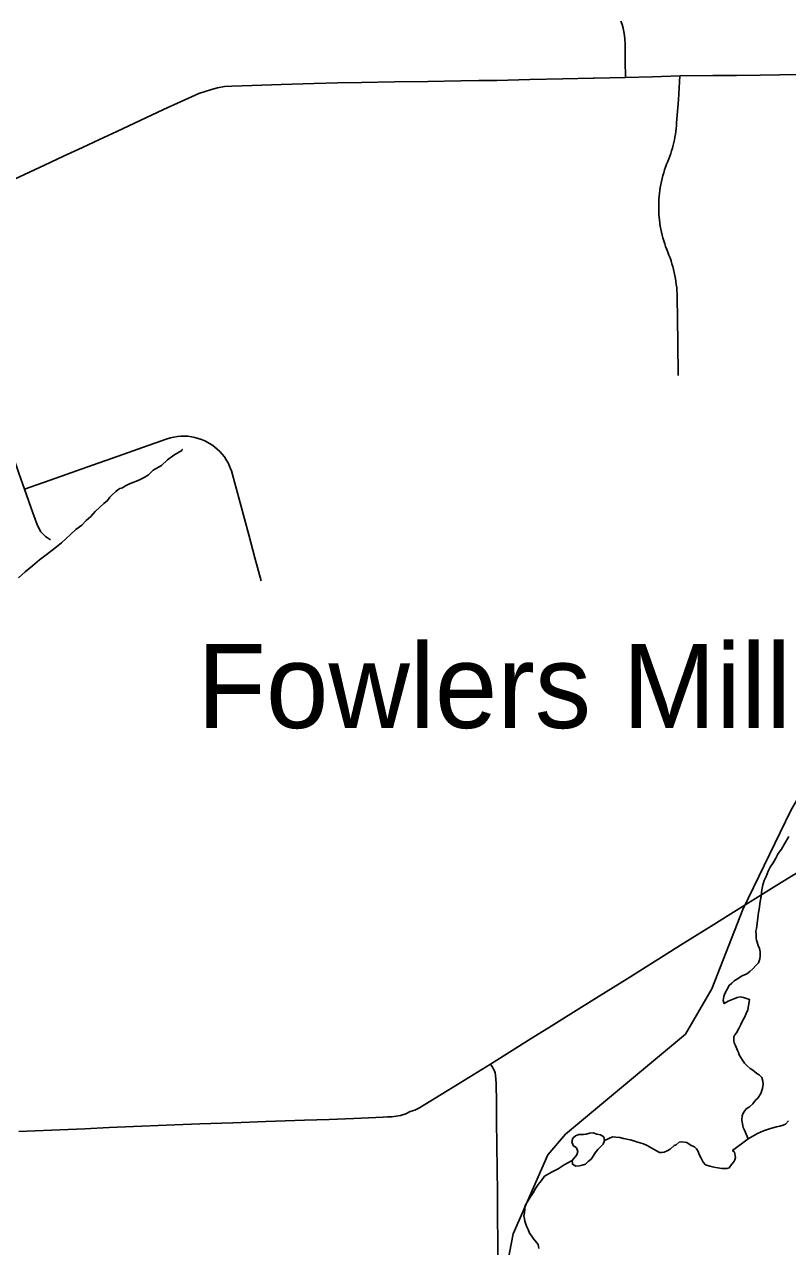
# Model space of a CAD drawing. Extents: x 103424 to 290657, y 38711 to 110967.
# Drawn here: x 125931 to 129737, y 78769 to 84863 of the extents above; entities that cross this region are included whole.
import ezdxf

# ---------------------------------------------------------------- set-up
doc = ezdxf.new("R2010")
doc.units = 0
for name, color, linetype in [('GM_X_County_Road', 7, 'Continuous'), ('GM_X_Major_River', 7, 'Continuous'), ('GM_X_Minor_River', 7, 'Continuous'), ('GM_X_Rail_Line', 7, 'Continuous'), ('GM_X_Township_Road', 7, 'Continuous'), ('GM_X_Unincorporated_Text', 7, 'Continuous'), ('GM_X_US_Route', 7, 'Continuous'), ('SC_Scratch1', 7, 'Continuous')]:
    doc.layers.add(name, color=color, linetype=linetype)

msp = doc.modelspace()

# ---------------------------------------------------------------- linework, layer by layer
at = {"layer": 'GM_X_County_Road'}
msp.add_lwpolyline([(128254.9, 79677.9), (128265, 79663), (128270.3, 79654.5), (128275.4, 79645.5), (128278.1, 79635.6), (128280, 79623.2), (128283.6, 79582.3), (128284.7, 79488.1), (128285.7, 79393.9), (128287.1, 79274.7), (128288.5, 79155.5), (128289.8, 79038.7), (128291.2, 78921.8), (128292.5, 78785.5), (128291.8, 78710.8)], dxfattribs=at)
at = {"layer": 'GM_X_Major_River'}
for points in [[(129743.8, 80813.9), (129722, 80777.3), (129706.2, 80750.9), (129690.3, 80728.5), (129678.4, 80706.2), (129664.6, 80681.8), (129650.7, 80661.5), (129640.8, 80641.2), (129631, 80614.8), (129621.1, 80594.5), (129613.3, 80572.2), (129609.6, 80547.9), (129605.9, 80515.6), (129602.1, 80497.4), (129598.2, 80479.1), (129596.4, 80460.9), (129594.6, 80442.7), (129590.8, 80424.5), (129589, 80406.3), (129581.5, 80355.8), (129579.6, 80341.6), (129579.8, 80323.4), (129580, 80307.3), (129582.2, 80297.2), (129586.3, 80287.1), (129590.5, 80271), (129596.8, 80254.9), (129601, 80238.8)], [(129601, 80238.8), (129601.3, 80218.6), (129599.4, 80204.4), (129591.6, 80184.2), (129579.6, 80169.9), (129565.6, 80155.6), (129549.6, 80141.3), (129533.6, 80129), (129511.5, 80118.7), (129487.5, 80104.3), (129471.4, 80094.1), (129459.4, 80081.8), (129445.4, 80071.6), (129433.6, 80049.3), (129423.7, 80031), (129419.8, 80016.8), (129417.9, 80006.7), (129416, 79996.6), (129420.2, 79980.5), (129440.3, 79992.8), (129466.4, 80003.1), (129486.5, 80011.4), (129500.6, 80013.6), (129516.8, 80011.7), (129533, 80005.8), (129547.2, 80001.9), (129539.7, 79949.3), (129529.9, 79931), (129522, 79910.8), (129512.1, 79894.5), (129504.2, 79876.2), (129494.4, 79855.9), (129482.5, 79835.6), (129474.5, 79825.5), (129468.6, 79815.3), (129468.8, 79795.1), (129471, 79785), (129475.1, 79775), (129481.3, 79762.9), (129487.6, 79746.8), (129491.7, 79736.8), (129495.9, 79724.7), (129504.1, 79712.6), (129512.4, 79698.6), (129522.6, 79684.5), (129534.9, 79670.5), (129551.2, 79656.5), (129563.4, 79648.6), (129573.6, 79640.6), (129583.8, 79632.6), (129596, 79624.7), (129608.3, 79612.7), (129614.5, 79594.5), (129614.7, 79578.4), (129612.9, 79558.2), (129603.2, 79531.8), (129589.3, 79509.5), (129577.3, 79499.2), (129563.3, 79480.9), (129547.4, 79466.6), (129531.3, 79456.4), (129515.4, 79434), (129511.5, 79421.8), (129509.7, 79401.6), (129509.9, 79389.5), (129514.1, 79373.4), (129516.2, 79363.3), (129522.5, 79349.2), (129541.1, 79306.4)], [(128824.8, 79298.2), (128820.6, 79316.3), (128804.5, 79326.3), (128786.3, 79330.2), (128768.1, 79336.1), (128750.1, 79334), (128732, 79329.8), (128719.8, 79328.5)], [(128719.8, 79328.5), (128695.7, 79327.5), (128679.7, 79321.4), (128665.7, 79309.2), (128661.8, 79291), (128667.9, 79272.9), (128684.1, 79260.9), (128690.3, 79242.8), (128686.4, 79226.7), (128662.7, 79198.6)], [(128680.7, 79170.2), (128698.8, 79172.3), (128712.9, 79174.4), (128729, 79180.6), (128743, 79192.8), (128757, 79205), (128766.9, 79219.2), (128776.9, 79237.4), (128790.8, 79253.6), (128804.9, 79265.8), (128816.8, 79280), (128824.8, 79298.2)], [(129541.1, 79306.4), (129463, 79247.6), (129473.2, 79239.6), (129477.6, 79213.4), (129473.7, 79201.3), (129469.8, 79191.1), (129457.8, 79178.9), (129445.9, 79162.6), (129433.8, 79158.4), (129423.7, 79158.3), (129409.5, 79158.2), (129389.3, 79162), (129369.1, 79165.9), (129348.8, 79169.7), (129328.5, 79177.6), (129316.3, 79189.6), (129305.9, 79209.7), (129297.7, 79225.8), (129289.4, 79245.9), (129283.2, 79255.9), (129273, 79265.9), (129256.7, 79273.8), (129234.3, 79287.8), (129210.1, 79291.6), (129196, 79289.4), (129182, 79277.1), (129171.9, 79273), (129151.9, 79254.6), (129135.9, 79246.4), (129121.8, 79240.2), (129109.7, 79238), (129097.6, 79237.9), (129083.4, 79245.9), (129061, 79259.8), (129036.6, 79273.7), (129018.3, 79281.6), (128996, 79287.4), (128983.9, 79291.3), (128969.6, 79297.2), (128951.4, 79301.1), (128935.2, 79305), (128919, 79308.9), (128900.8, 79312.7), (128880.6, 79314.5), (128864.4, 79316.4), (128824.8, 79298.2)], [(128662.7, 79198.6), (128623.7, 79176.6), (128593.6, 79156.2), (128563.5, 79141.7), (128539.4, 79129.3), (128525.3, 79121.1), (128509.4, 79098.8), (128493.5, 79078.4), (128479.6, 79058.1), (128467.7, 79037.7), (128453.8, 79015.4), (128438, 78991), (128430.1, 78976.8), (128426.1, 78966.6), (128426.3, 78954.5), (128424.4, 78938.3), (128422.6, 78922.1), (128424.8, 78908), (128427, 78895.9), (128431.2, 78881.8), (128437.4, 78867.8), (128443.6, 78853.7), (128449.9, 78835.6), (128462.2, 78821.5), (128470.4, 78807.5), (128480.6, 78795.5), (128492.9, 78779.4), (128497.2, 78759.3)], [(128662.7, 79198.6), (128664.5, 79180.1), (128680.7, 79170.2)]]:
    msp.add_lwpolyline(points, dxfattribs=at)
at = {"layer": 'GM_X_Minor_River'}
for points in [[(125901.5, 82102.8), (125935.5, 82133.4), (125971.4, 82164.1), (126005.5, 82192.7), (126039.5, 82217.3), (126067.5, 82239.8), (126091.6, 82258.2), (126115.5, 82278.7), (126139.6, 82299.1), (126161.5, 82319.5), (126187.5, 82344), (126217.5, 82366.5), (126239.5, 82389), (126261.5, 82409.4), (126283.4, 82433.9), (126307.4, 82456.3), (126327.4, 82474.7), (126345.4, 82489), (126357.3, 82505.3), (126369.3, 82517.5), (126387.3, 82533.9), (126397.3, 82542), (126407.3, 82548.2), (126419.4, 82552.4), (126435.4, 82562.6), (126451.5, 82570.9), (126471.6, 82579.1), (126489.7, 82585.4), (126507.8, 82593.6), (126527.8, 82603.9), (126549.9, 82616.3), (126573.9, 82640.8), (126614, 82663.4), (126644, 82692), (126676, 82714.5), (126716.1, 82739.1), (126718.1, 82743.2), (126720.1, 82743.2)], [(129541.1, 79306.4), (129587.3, 79333.7), (129617.4, 79346.1), (129651.6, 79358.6), (129681.8, 79367), (129698, 79369.1), (129716, 79375.4), (129726.1, 79379.5), (129742.1, 79395.8)]]:
    msp.add_lwpolyline(points, dxfattribs=at)
at = {"layer": 'GM_X_Rail_Line'}
msp.add_lwpolyline([(128241.2, 78169.9), (128368.1, 78832.6), (128541.9, 79227.4), (128629.7, 79329.6), (129227.8, 79828.9), (129359.3, 80054.5), (129514.4, 80449.3), (129754, 80942.7), (130073.4, 81497.3), (130392.9, 81915.6), (130942.6, 82503), (131154, 82822.6), (131191.6, 83057.6), (131257.4, 83377.2), (131356, 83574.6), (131525.1, 83795.5), (131789.7, 83960.5), (132065.7, 84110.9), (132341.7, 84198.6), (132735.6, 84277.4), (133125.5, 84406.9), (133562.5, 84584.8), (133875.3, 84761), (134206.1, 85023.5)], dxfattribs=at)
at = {"layer": 'GM_X_Township_Road'}
for points in [[(128928.3, 84597.3), (128927.8, 84681.9), (128927.4, 84766.4), (128926.2, 84789.6), (128924.1, 84807.9), (128921.1, 84826.1), (128917.1, 84844.1), (128912.1, 84861.8), (128906.3, 84879.3)], [(128767.5, 84593.9), (128772.7, 84594), (128928.3, 84597.3), (129064.1, 84601.5), (129199.8, 84605.7), (129364.9, 84607.4), (129482.4, 84608.7), (129599.9, 84610), (129698.2, 84611.2), (129796.4, 84612.4), (129919.2, 84616.6), (130041.9, 84620.8), (130207, 84623.6), (130345.1, 84626), (130483.2, 84628.3), (130609.7, 84634.3), (130736.3, 84640.3)], [(125881.3, 84091.9), (126031.1, 84161.3), (126125.6, 84205), (126220.2, 84248.9), (126305.7, 84288.9), (126391.3, 84328.9), (126507.6, 84383.4), (126624, 84437.9), (126712.6, 84477.7), (126801.1, 84517.5), (126864.8, 84537.9), (126893.6, 84545.8), (126928.2, 84552.4), (126965.2, 84554.5), (127066.3, 84558.2), (127211.9, 84563.5), (127376.9, 84567.7), (127494.6, 84570.6), (127612.3, 84573.6), (127777.3, 84576), (127942.3, 84578.5), (128107.4, 84581), (128197.2, 84582.4), (128287, 84583.7), (128452.1, 84587.2), (128617.1, 84590.7), (128767.5, 84593.9)], [(129192.2, 83112.1), (129189.8, 83277.1), (129188.2, 83390.9), (129186.6, 83504.7), (129186.1, 83520), (129185.3, 83535.2), (129184.1, 83550.4), (129182.3, 83565.6), (129180.6, 83580.6), (129178.1, 83595.7), (129175.3, 83610.7), (129172.3, 83625.6), (129168.8, 83640.4), (129165, 83655.2), (129160.7, 83669.8), (129155.9, 83684.3), (129150.9, 83698.7), (129145.6, 83713), (129139.9, 83727.1), (129134.3, 83741), (129129.1, 83755), (129124.3, 83769.1), (129119.8, 83783.4), (129115.5, 83797.9), (129111.7, 83812.3), (129108.2, 83827), (129105.2, 83841.6), (129102.4, 83856.3), (129100.1, 83871.1), (129098.2, 83886), (129096.6, 83900.9), (129095.7, 83915.8), (129094.9, 83930.8), (129094.4, 83945.8), (129095.4, 83990.6), (129096.7, 84005.6), (129098.2, 84020.5), (129100.2, 84035.4), (129102.5, 84050.2), (129105, 84064.9), (129108.1, 84079.5), (129111.6, 84094.2), (129115.4, 84108.6), (129119.4, 84123), (129123.9, 84137.3), (129129, 84151.5), (129134, 84165.5), (129139.8, 84179.4), (129145.1, 84192.5), (129150.2, 84205.8), (129154.7, 84219.1), (129159, 84232.6), (129163, 84246.2), (129166.6, 84259.8), (129170.1, 84273.6), (129172.9, 84287.4), (129175.6, 84301.3), (129177.9, 84315.2), (129179.7, 84329.2), (129181.5, 84343.3), (129182.7, 84357.4), (129183.5, 84371.5), (129192.6, 84486.1), (129199.8, 84605.7)], [(126061, 82292.9), (126036.1, 82309.2), (126012.2, 82332.4), (125996, 82364.2), (125973.1, 82427.2), (125931.8, 82545.3), (125904, 82624.7), (125876.3, 82704), (125848.4, 82784.5), (125820.6, 82864.9), (125803.6, 82921.3), (125797.7, 82964.2), (125794.9, 82985.7), (125794.5, 83036.9), (125793, 83155), (125791.5, 83273.2), (125789.7, 83438.3), (125788.1, 83574.9), (125786.6, 83711.6), (125784.7, 83858.6), (125782.8, 84005.7), (125782.5, 84059.7)], [(125931.8, 82545.3), (126087.5, 82600.2), (126243.1, 82655.1), (126398.8, 82710.1), (126520.7, 82753.1), (126642.6, 82796.1), (126659.2, 82801.2), (126676.3, 82805.2), (126693.7, 82808), (126711.3, 82809.5), (126746.2, 82809), (126763.9, 82806.8), (126781, 82803.4), (126798.1, 82798.9), (126814.7, 82793.2), (126830.8, 82786.4), (126846.4, 82778.5), (126865.3, 82767), (126879.4, 82756.6), (126893, 82745.4), (126905.6, 82733.2), (126917.4, 82720.1), (126928.2, 82706.3), (126938, 82691.7), (126946.8, 82676.5), (126957.9, 82652.6), (126963.9, 82636.2), (127006.9, 82476.8), (127049.8, 82317.4), (127080.6, 82203), (127111.4, 82088.7)]]:
    msp.add_lwpolyline(points, dxfattribs=at)
at = {"layer": 'GM_X_US_Route'}
msp.add_lwpolyline([(125903.9, 79342.7), (126066.9, 79349.1), (126231.8, 79356.9), (126353.6, 79362.7), (126475.4, 79368.5), (126640.4, 79374.6), (126805.4, 79380.7), (126970.3, 79386.9), (127135.3, 79393), (127231.7, 79396.6), (127328.1, 79400.1), (127451, 79403.6), (127574, 79407), (127720.5, 79413.8), (127741.9, 79415.4), (127762.9, 79416.4), (127784.5, 79419.3), (127806.5, 79422.9), (127833.4, 79431.9), (127855.4, 79442), (127877.4, 79450.1), (127898.1, 79459.8), (128038.9, 79545.9), (128146.9, 79611.9), (128254.9, 79677.9), (128318.6, 79718.8), (128458.7, 79806.1), (128557.8, 79867.7), (128656.9, 79929.4), (128796.9, 80017.1), (128936.8, 80104.7), (129076.7, 80192.3), (129216.6, 80279.9), (129356.5, 80367.5), (129466.7, 80436.5), (129576.9, 80505.5), (129617, 80530.1), (129684.3, 80571.2), (129824.5, 80658.3)], dxfattribs=at)
at = {"layer": 'SC_Scratch1'}
msp.add_lwpolyline([(125903.9, 79342.7), (126066.9, 79349.1), (126231.8, 79356.9), (126353.6, 79362.7), (126475.4, 79368.5), (126640.4, 79374.6), (126805.4, 79380.7), (126970.3, 79386.9), (127135.3, 79393), (127231.7, 79396.6), (127328.1, 79400.1), (127451, 79403.6), (127574, 79407), (127720.5, 79413.8), (127741.9, 79415.4), (127762.9, 79416.4), (127784.5, 79419.3), (127806.5, 79422.9), (127833.4, 79431.9), (127855.4, 79442), (127877.4, 79450.1), (127898.1, 79459.8), (128038.9, 79545.9), (128146.9, 79611.9), (128254.9, 79677.9), (128318.6, 79718.8), (128458.7, 79806.1), (128557.8, 79867.7), (128656.9, 79929.4), (128796.9, 80017.1), (128936.8, 80104.7), (129076.7, 80192.3), (129216.6, 80279.9), (129356.5, 80367.5), (129466.7, 80436.5), (129576.9, 80505.5), (129617, 80530.1), (129684.3, 80571.2), (129824.5, 80658.3)], dxfattribs=at)

# ---------------------------------------------------------------- texts
at = {"layer": 'GM_X_Unincorporated_Text'}
msp.add_text('Fowlers Mill', height=419.602, rotation=0.00001, dxfattribs=at).set_placement((126793, 81354.7))

doc.saveas('drawing.dxf')
